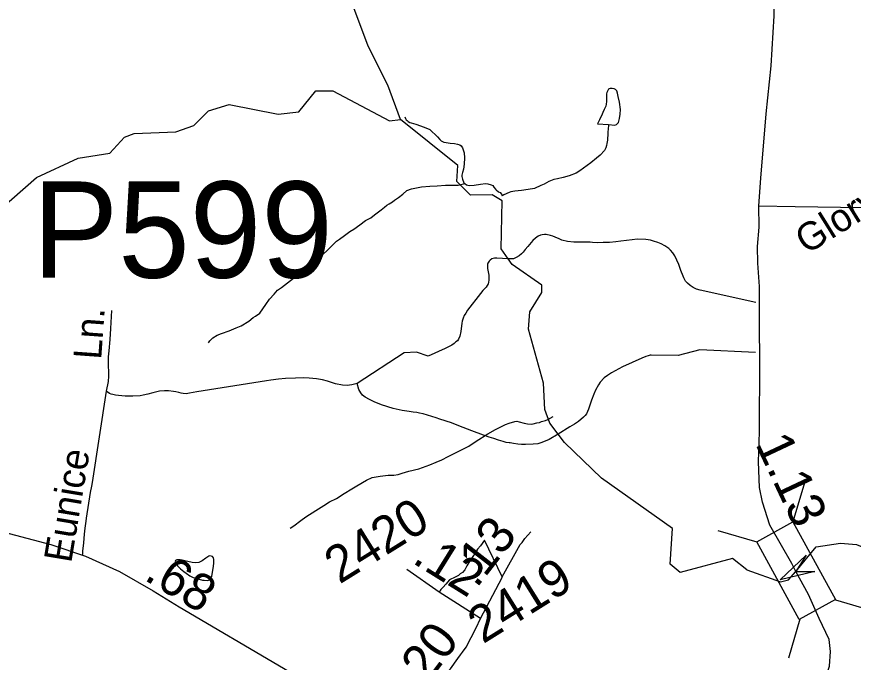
# Model space of a CAD drawing. Extents: x 2001466 to 31450019, y -30647475 to 847247.
# Drawn here: x 2180389 to 2186094, y 764352 to 768751 of the extents above; entities that cross this region are included whole.
import ezdxf

# ---------------------------------------------------------------- set-up
doc = ezdxf.new("R2010")
doc.units = 0
for name, color, linetype in [('Exist Hydrographic Creek Single Shore', 7, 'Continuous'), ('Exist Hydrographic Misc Water Feature', 7, 'Continuous'), ('Exist Road Non-System Type 51', 7, 'Continuous'), ('Exist Road Non-System Type 51 Label', 7, 'Continuous'), ('Exist Road Secondary Mileage Hundredths English Label', 7, 'Continuous'), ('Exist Road Secondary Structure Pipe Number Label', 7, 'Continuous'), ('Exist Road Secondary Structure Standard Bridge Attributed CELL', 7, 'Continuous'), ('Exist Road Secondary Structure Standard Bridge CELL', 7, 'Continuous'), ('Exist Road Secondary Type 51 Attributed', 7, 'Continuous'), ('Exist Road Secondary Type 51 Label', 7, 'Continuous'), ('Exist Road Secondary Type 51 Number Label', 7, 'Continuous')]:
    doc.layers.add(name, color=color, linetype=linetype)

msp = doc.modelspace()

# ---------------------------------------------------------------- linework, layer by layer
at = {"layer": 'Exist Hydrographic Creek Single Shore'}
for points in [[(2183005, 768049.4), (2182920.1, 768284.1), (2182785.2, 768549.3), (2182645.8, 768921.9)], [(2183741.2, 767100.8), (2183693.1, 767169.3), (2183699.1, 767497.2), (2183632, 767537.9), (2183483.2, 767534.5), (2183390.1, 767628.2), (2183398.1, 767736.3), (2183005, 768049.4)], [(2184080.4, 765907.2), (2184024.1, 765981.5), (2183990.1, 766074.1), (2183981, 766254.7), (2183879.1, 766620.9), (2183887.1, 766738.9), (2183969.1, 766871.7), (2183969.1, 766920.9), (2183768, 767062.7), (2183741.2, 767100.8)], [(2185367.9, 764982.2), (2185271.2, 765058.4), (2184913, 764962.8), (2184846.1, 765019.9), (2184862.1, 765262.4), (2184376, 765606.9), (2184125, 765848.3), (2184080.4, 765907.2)], [(2185367.9, 764982.2), (2185596.6, 764900), (2185652.3, 764913.2), (2185702.9, 764971.2), (2185840, 765137.6), (2186007.1, 765164.1), (2186115.5, 765155.3), (2186546, 764981.8), (2187146, 764926.8)]]:
    msp.add_lwpolyline(points, dxfattribs=at)
at = {"layer": 'Exist Hydrographic Misc Water Feature'}
for points in [[(2180185.1, 767359.4), (2180524.1, 767654.3), (2180807, 767786.2), (2181023.2, 767821.1), (2181123, 767930.7), (2181189, 767955.5), (2181473, 767966.1), (2181597.1, 768009.5), (2181697.2, 768109.1), (2181838, 768152.2), (2182171, 768086.2), (2182313.1, 768103.1), (2182429, 768245), (2182545.1, 768245.9), (2182930.1, 768041.1), (2183005, 768049.4)], [(2184424.6, 768016.6), (2184468.6, 768012.8), (2184478.5, 768016.9), (2184486.5, 768023.1), (2184492.8, 768031), (2184500.2, 768057.1), (2184504.3, 768086.9), (2184506.2, 768119.1), (2184499.6, 768168.7), (2184491.4, 768206.9), (2184487.1, 768229), (2184481.4, 768245), (2184477.1, 768250.9), (2184471.3, 768254.5), (2184463.1, 768258.6), (2184449.4, 768262.7), (2184441.4, 768262.7), (2184435.2, 768262.4), (2184429.5, 768260.5), (2184425.4, 768256.6), (2184417.4, 768244.4), (2184413.3, 768234.6), (2184411, 768224.3), (2184411.6, 768196.3), (2184411.8, 768172.3), (2184409.6, 768154.3), (2184406.1, 768140.3), (2184396.1, 768118.3), (2184385.8, 768098.3), (2184382.1, 768086.3), (2184364.3, 768048), (2184356.5, 768034.2), (2184348.5, 768022), (2184424.6, 768016.6)], [(2183035.1, 768068.8), (2183040.7, 768056.6), (2183045, 768048.7), (2183050.7, 768042.9), (2183059.1, 768036.8), (2183069.2, 768030.8), (2183079.2, 768026.8), (2183111, 768019.2), (2183166.8, 767999.4), (2183205.5, 767981.8), (2183221.3, 767967.6), (2183241.4, 767947.9), (2183257.6, 767932.2), (2183273.8, 767914.3), (2183283.4, 767904.3), (2183301.3, 767896.3), (2183317.5, 767894.3), (2183343.7, 767890.3), (2183373.7, 767886.6), (2183395.6, 767882.9), (2183411.8, 767878.8), (2183420, 767871.1), (2183427.8, 767856.9), (2183433.5, 767843.1), (2183439.9, 767823), (2183442, 767789.1), (2183440.1, 767745.1), (2183434.6, 767711.1), (2183428.8, 767689.2), (2183424.9, 767671.2), (2183424.9, 767661), (2183429, 767642.9), (2183439.1, 767619.1), (2183445, 767613.3)], [(2184424.6, 768016.6), (2184422.9, 767980.7), (2184420.7, 767970.5), (2184419, 767942.4), (2184418.8, 767926.6), (2184417.2, 767910.6), (2184413.1, 767886.5), (2184411.2, 767872.6), (2184407.5, 767858.5), (2184397.5, 767838.5), (2184367.8, 767808.1), (2184343.8, 767786.2), (2184303.8, 767756.2), (2184230.2, 767701.6), (2184204.5, 767685.6), (2184156.6, 767667.3), (2184114.9, 767654.9), (2184077, 767646.8), (2184051, 767640.6), (2184016.9, 767628.3), (2184001.3, 767618.1), (2183984.9, 767610), (2183963, 767600), (2183919.3, 767579.8), (2183877.5, 767573.6), (2183831.3, 767567.5), (2183785.2, 767561.1), (2183759.4, 767556.9), (2183747.3, 767552.7), (2183711.4, 767536.6), (2183699.5, 767530.7)], [(2181696.1, 766529.7), (2181705.8, 766541.6), (2181725.5, 766563.7), (2181755.4, 766579.9), (2181785.5, 766592), (2181837.4, 766610.5), (2181885.4, 766630.8), (2181919.2, 766644.8), (2181970.9, 766677.2), (2182000.8, 766701.4), (2182016.6, 766709.6), (2182046.6, 766731.4), (2182066.3, 766759.7), (2182088.2, 766789.7), (2182112.2, 766825.8), (2182143.8, 766860), (2182167.6, 766888.4), (2182193.6, 766906.4), (2182255.1, 766952.7), (2182352.9, 767031.2), (2182398.4, 767065.7), (2182448.3, 767111.7), (2182470.2, 767123.8), (2182514.3, 767166.2), (2182541.8, 767194.1), (2182569.7, 767220.3), (2182589.3, 767234.4), (2182623.4, 767260.5), (2182661.3, 767286.7), (2182687.2, 767303.2), (2182729, 767333.3), (2182766.9, 767361.7), (2182804.6, 767381.5), (2182828.6, 767399.8), (2182856.5, 767422), (2182874.2, 767433.9), (2182896.3, 767452.1), (2182912.3, 767466.3), (2182927.9, 767476.1), (2182951.9, 767490.3), (2182964.4, 767500.6), (2182992.1, 767518.8), (2183022, 767541), (2183049.3, 767566.8), (2183081.7, 767577), (2183149.3, 767591.5), (2183205.5, 767596), (2183255.6, 767598.2), (2183313.6, 767602.4), (2183351.5, 767602.7), (2183399.1, 767602.8), (2183445, 767613.3)], [(2183445, 767613.3), (2183457.3, 767605.4), (2183475.4, 767601.5), (2183509.2, 767603.7), (2183551, 767609.9), (2183584.9, 767614.1), (2183601.3, 767612.1), (2183624.9, 767606.1), (2183634.9, 767600.1), (2183643.1, 767588.3), (2183653.6, 767576.5), (2183659.3, 767570.4), (2183675.1, 767558.7), (2183685.1, 767552.7), (2183695.6, 767540.6), (2183699.5, 767530.7)], [(2182254.7, 765265.1), (2182278.7, 765281.4), (2182326.3, 765317.6), (2182360.1, 765341.7), (2182427.8, 765386.2), (2182482.1, 765420.7), (2182521.3, 765444.7), (2182569.7, 765467.1), (2182621.3, 765501.4), (2182675.1, 765533.5), (2182709.1, 765553.9), (2182774.9, 765592.2), (2182812.9, 765610.4), (2182868.4, 765620.6), (2182922.8, 765627.1), (2182960.5, 765627), (2182990.2, 765631.5), (2183018.1, 765641.5), (2183062.2, 765653.8), (2183132.1, 765670.1), (2183206.1, 765696.6), (2183249.6, 765714.8), (2183287.5, 765730.9), (2183331.6, 765753.1), (2183473.1, 765823.8), (2183521.3, 765858.3), (2183602.3, 765908.5), (2183654.6, 765938.7), (2183722.5, 765971.1), (2183746.2, 765981.3), (2183786, 765993.5), (2183800.2, 765993.8), (2183814.3, 765989.6), (2183848.4, 765980.1), (2183872.4, 765976), (2183896.1, 765974), (2183911.9, 765976.5), (2183936.3, 765982.6), (2183954, 765986.4), (2183968.1, 765992.8), (2183996, 765998.7), (2184009.9, 766006.7), (2184047.9, 766027)], [(2181586, 765031.6), (2181534.4, 765043.4), (2181518.2, 765047.1), (2181504, 765049.2), (2181488, 765050.8), (2181480, 765048.8), (2181472.2, 765045.1), (2181470.4, 765038.9), (2181474.1, 765031), (2181488.4, 765007), (2181506.7, 764989.2), (2181528.8, 764971.2), (2181544.6, 764959.5), (2181569, 764941.7), (2181592.8, 764929.5), (2181616.6, 764921.9), (2181654.9, 764912), (2181667, 764910.2), (2181686.9, 764908), (2181696.8, 764910.2), (2181705, 764916.2), (2181710.9, 764924.2), (2181718.9, 764936.4), (2181724.8, 764966.4), (2181730.2, 765004.5), (2181732.2, 765028.6), (2181734.1, 765052.6), (2181730, 765064.1), (2181724, 765072.3), (2181713.8, 765074.3), (2181706, 765076.3), (2181698.2, 765074.2), (2181677.9, 765060.2), (2181654.1, 765042), (2181640.4, 765035.9), (2181630.3, 765031.8), (2181606.1, 765029.7), (2181586, 765031.6)]]:
    msp.add_lwpolyline(points, dxfattribs=at)
at = {"layer": 'Exist Road Non-System Type 51'}
for points in [[(2185430.5, 766803.7), (2185048.7, 766886.5), (2185025.5, 766895), (2185003.1, 766905.3), (2184981.4, 766919.7), (2184963.1, 766934.1), (2184949.8, 766949.5), (2184938, 766970.4), (2184932.7, 766983.3), (2184918.9, 767020.8), (2184903.5, 767061.5), (2184890.1, 767091.4), (2184876.3, 767121), (2184864.2, 767141.3), (2184847.8, 767161.2), (2184835.4, 767172.3), (2184809.7, 767188.6), (2184784, 767202.7), (2184760, 767213.4), (2184732.2, 767222), (2184711.7, 767227.2), (2184678.5, 767232.9), (2184621.1, 767233.9), (2184586.8, 767231.2), (2184548.2, 767227), (2184508.1, 767221.8), (2184473.9, 767216.3), (2184431.9, 767212.9), (2184387.9, 767211.6), (2184351.8, 767210.4), (2184315.9, 767212.9), (2184299.9, 767215.2), (2184268, 767215.7), (2184231.5, 767213.8), (2184188, 767215.1), (2184144.1, 767219.8), (2184105.9, 767229.2), (2184088.2, 767236.8), (2184059.9, 767249), (2184044.2, 767255.1), (2184029.7, 767260), (2184000.6, 767266.2), (2183998.6, 767266.2), (2183988.6, 767266.4), (2183972.6, 767264.7), (2183960.6, 767263), (2183944.4, 767255.1), (2183926.4, 767242.5), (2183908, 767225.7), (2183873.4, 767184.4), (2183857, 767164.5), (2183843.4, 767147), (2183832.4, 767134.4), (2183814.3, 767121.4), (2183794.1, 767109.6), (2183775.9, 767102), (2183759.9, 767100.3), (2183747.9, 767100.4), (2183741.2, 767100.8)], [(2183741.2, 767100.8), (2183664, 767105.9), (2183646.2, 767104.9), (2183629.9, 767100.4), (2183617.7, 767092.6), (2183610.6, 767084.8), (2183601.3, 767070.4), (2183599.4, 767064.8), (2183599.1, 767052.8), (2183598.7, 767034.8), (2183608, 766990.7), (2183609.6, 766968.6), (2183609.6, 766958.6), (2183607.2, 766940.7), (2183604, 766930.5), (2183597.6, 766919.5), (2183590.8, 766909), (2183568.3, 766885.5), (2183551.9, 766865.6), (2183464.1, 766751), (2183451.7, 766731.3), (2183441.4, 766715.5), (2183432.4, 766696.1), (2183426.8, 766675.8), (2183424.5, 766661.7), (2183416.5, 766605.2), (2183409.7, 766575), (2183400.9, 766552.5), (2183393.7, 766542.5), (2183384.5, 766534.5), (2183372.3, 766524.5), (2183356.1, 766512.9), (2183311.6, 766489.6), (2183194.2, 766438), (2183114.9, 766464.4), (2183031.3, 766460), (2182711.4, 766250.5)], [(2181034.8, 766749.2), (2181029.3, 766626), (2181024, 766551.9), (2181016.8, 766474), (2181012.1, 766432.1), (2181011.5, 766402.1), (2181013.9, 766302.1), (2181011.3, 766266.2), (2180999.3, 766199)], [(2185427.5, 766461.8), (2185048.6, 766482), (2184898.8, 766442.4), (2184715.5, 766444), (2184709.5, 766444.1), (2184695.4, 766440.4), (2184679.3, 766434.8), (2184653, 766423.1), (2184520.1, 766365.2), (2184445.9, 766325.2), (2184417.1, 766306.9), (2184394.7, 766289.4), (2184368.1, 766259.8), (2184356.4, 766242.2), (2184335.4, 766205.6), (2184325.3, 766179.8), (2184308.2, 766136.8), (2184287.2, 766077.2), (2184273.9, 766045.7), (2184264.9, 766032.7), (2184254.7, 766021.9), (2184219.9, 765992.2), (2184193.5, 765974.8), (2184161.1, 765955.2), (2184080.4, 765907.2)], [(2182711.4, 766250.5), (2182674.8, 766242.9), (2182642.3, 766236.9), (2182610.5, 766239.4), (2182563.5, 766248.1), (2182507.7, 766267.1), (2182473.9, 766275.6), (2182432.1, 766282.2), (2182384, 766287), (2182342, 766289.9), (2182290, 766288.8), (2182222, 766285.7), (2182173.5, 766281.5), (2182120.9, 766273.8), (2182091.4, 766269.4), (2181616.4, 766194), (2181568.2, 766184.8), (2181543.3, 766182.1), (2181523.5, 766183.1), (2181510.2, 766185.7), (2181494.1, 766190.1), (2181474.2, 766194.3), (2181458.2, 766196.6), (2181424.3, 766201.1), (2181396.3, 766201.7), (2181362.3, 766198.4), (2181316.1, 766188.9), (2181283.9, 766179.6), (2181251.8, 766172.1), (2181231.1, 766168.5), (2181181.6, 766165.3), (2181127.7, 766166.2), (2181083.9, 766168.9), (2181062, 766171.1), (2181043.9, 766175.5), (2181033.3, 766178.7), (2181022.6, 766182.5), (2180999.3, 766199)], [(2184080.4, 765907.2), (2184019.4, 765870.9), (2183970, 765850), (2183942.6, 765841.1), (2183911.1, 765837.4), (2183859.1, 765836.2), (2183831.1, 765836.8), (2183805.2, 765839.1), (2183777.2, 765841.7), (2183753.1, 765846), (2183747.1, 765846.1), (2183727.2, 765850.5), (2183705.3, 765856.8), (2183675.5, 765865.4), (2183643.7, 765875.8), (2183611.8, 765886.5), (2183572, 765899.1), (2183492.5, 765928.5), (2183405, 765963.9), (2183353.4, 765982.8), (2183273.7, 766008.2), (2183249.9, 766016.5), (2183220.1, 766027.1), (2183159.7, 766044.4), (2183136.8, 766049.4), (2183118.5, 766052.8), (2183093.5, 766056.7), (2183064.6, 766059.7), (2183016.6, 766068.5), (2182955.7, 766081.9), (2182875.6, 766105.6), (2182827.6, 766125.5), (2182793.7, 766142.2), (2182766.1, 766158.6), (2182746.4, 766173), (2182736.1, 766186.8), (2182722.9, 766209.5), (2182711.4, 766250.5)], [(2180999.3, 766199), (2180903.8, 765577.8), (2180899.5, 765551.7), (2180890.8, 765507.9), (2180861.8, 765334.3), (2180859.6, 765314.4), (2180852.8, 765266.5), (2180848, 765224.6), (2180843.1, 765164.7), (2180838.2, 765108.8), (2180836.3, 765085.5)], [(2183700.2, 764934.8), (2183578.1, 765182.9), (2183551.6, 765145.2), (2183531.3, 765121.6), (2183514.8, 765096), (2183498.3, 765072.1), (2183477.9, 765042.5), (2183459.4, 765008.7), (2183444.8, 764981), (2183429.8, 764962.9), (2183413, 764954.6), (2183400.8, 764942.4), (2183378.1, 764931.8), (2183340.1, 764913.6), (2183314.3, 764884.7), (2183296.1, 764863.4), (2183280.9, 764848.3), (2183268.8, 764830)]]:
    msp.add_lwpolyline(points, dxfattribs=at)
at = {"layer": 'Exist Road Secondary Structure Standard Bridge Attributed CELL'}
msp.add_lwpolyline([(2185832.8, 764969.3), (2185595.5, 764913.5), (2185773.1, 765080.5), (2185702.9, 764971.2)], close=True, dxfattribs=at)
at = {"layer": 'Exist Road Secondary Structure Standard Bridge CELL'}
for p, q in [((2185760.2, 765573.4), (2185682.7, 765308.5)), ((2185170.2, 765250.4), (2185435.1, 765173)), ((2185971.8, 764777.7), (2186236.7, 764700.3)), ((2185729.8, 764645.2), (2185652.3, 764380.3))]:
    msp.add_line(p, q, dxfattribs=at)
msp.add_lwpolyline([(2185682.7, 765308.5), (2185973, 764778.4), (2185725.3, 764642.8), (2185435.1, 765173)], close=True, dxfattribs=at)
at = {"layer": 'Exist Road Secondary Type 51 Attributed'}
for points in [[(2185450.2, 767463.2), (2185464.3, 767651.6), (2185501, 768089.3), (2185534.4, 768416), (2185554.3, 768757.4), (2185552.2, 768876.8), (2185531.3, 768985.7), (2185489.4, 769113.4), (2185435, 769237), (2185318.9, 769490.4), (2185249.8, 769687.3), (2185172.4, 769953.2), (2185070.9, 770250.6), (2184962.1, 770573.1), (2184797.8, 771025.5), (2184691.1, 771356.4), (2184533.1, 771810.8), (2184482.8, 772001.4), (2184447.2, 772202.5), (2184431.5, 772359.5)], [(2185450.2, 767463.2), (2185697.7, 767457.9), (2186317.1, 767447.5), (2186943.9, 767432.8), (2187146.9, 767464.2), (2187316.4, 767541.7), (2187452.5, 767612.9), (2187748.5, 767705.3)], [(2185702.9, 764971.2), (2185674.3, 765025.4), (2185604, 765146.5), (2185525.5, 765286.2), (2185474.8, 765442.2), (2185454.9, 765543.8), (2185447.6, 765718.6), (2185453.3, 765921.8), (2185456, 766408.7), (2185453.9, 766642.2), (2185455.4, 766912.4), (2185442.9, 767070.5), (2185440.8, 767185.7), (2185451.8, 767317.6), (2185450.2, 767463.2)], [(2179690.4, 765365.9), (2180040.8, 765295.9), (2180213.4, 765261.3), (2180622.1, 765153.5), (2180858.5, 765074.9), (2181089.3, 764970.2), (2181318.4, 764839.3), (2181497.4, 764729.4), (2182207.3, 764311.6), (2182824.2, 763938.8), (2182937.2, 763861.3)], [(2183551.1, 764649.3), (2183698.8, 764928.3), (2183700.2, 764934.8), (2183822.8, 765153.5), (2183836.5, 765168.7), (2183854.7, 765196), (2183895.7, 765241.6)], [(2183551.1, 764649.3), (2183268.8, 764830), (2183048.7, 764984.9)], [(2185458.1, 763134.6), (2185475.7, 763223.4), (2185514.6, 763383.6), (2185599.8, 763574.1), (2185659.5, 763716.5), (2185780.3, 763952.1), (2185905.4, 764241.2), (2185932.6, 764326), (2185937.8, 764424.4), (2185928.4, 764507.1), (2185862, 764650.6), (2185787.9, 764814.2), (2185702.9, 764971.2)], [(2182937.2, 763861.3), (2182992.5, 764016.1), (2183015.3, 764044.9), (2183033.5, 764069.2), (2183048.7, 764087.4), (2183068.4, 764113.3), (2183112.4, 764148.2), (2183173.2, 764174), (2183220.2, 764195.3), (2183239.9, 764208.9), (2183264.2, 764227.2), (2183288.9, 764251.5), (2183347.7, 764306.1), (2183397.8, 764377.5), (2183414.5, 764401.8), (2183429.7, 764421.5), (2183454, 764454.9), (2183522.3, 764585.5), (2183551.1, 764649.3)]]:
    msp.add_lwpolyline(points, dxfattribs=at)

# ---------------------------------------------------------------- texts
at = {"layer": 'Exist Road Non-System Type 51 Label'}
for s, rotation, p in [('Ln.', 85.894, (2180964.5, 766411.1)), ('Eunice', 80.5284, (2180760.1, 765023.5))]:
    msp.add_text(s, height=190, rotation=rotation, dxfattribs=at).set_placement(p)
at = {"layer": 'Exist Road Secondary Mileage Hundredths English Label'}
for s, rotation, p in [('1.13', 295.1977, (2185423.2, 765841.5)), ('.13', 52.0931, (2183524.2, 764851.1)), ('.12', 328.0834, (2183078.4, 765033.7)), ('.68', 329.1582, (2181249.2, 764918)), ('.20', 53.137, (2183135.8, 764129.4))]:
    msp.add_text(s, height=250, rotation=rotation, dxfattribs=at).set_placement(p)
at = {"layer": 'Exist Road Secondary Structure Pipe Number Label'}
msp.add_text('P599', height=656.17, dxfattribs=at).set_placement((2180495.5, 766972.1))
at = {"layer": 'Exist Road Secondary Type 51 Label'}
msp.add_text('Glory', height=190, rotation=31.918, dxfattribs=at).set_placement((2185775.3, 767127.8))
at = {"layer": 'Exist Road Secondary Type 51 Number Label'}
for s, p in [('2420', (2182590.3, 764880.8)), ('2419', (2183568.3, 764473.8))]:
    msp.add_text(s, height=250, rotation=31.918, dxfattribs=at).set_placement(p)

doc.saveas('drawing.dxf')
